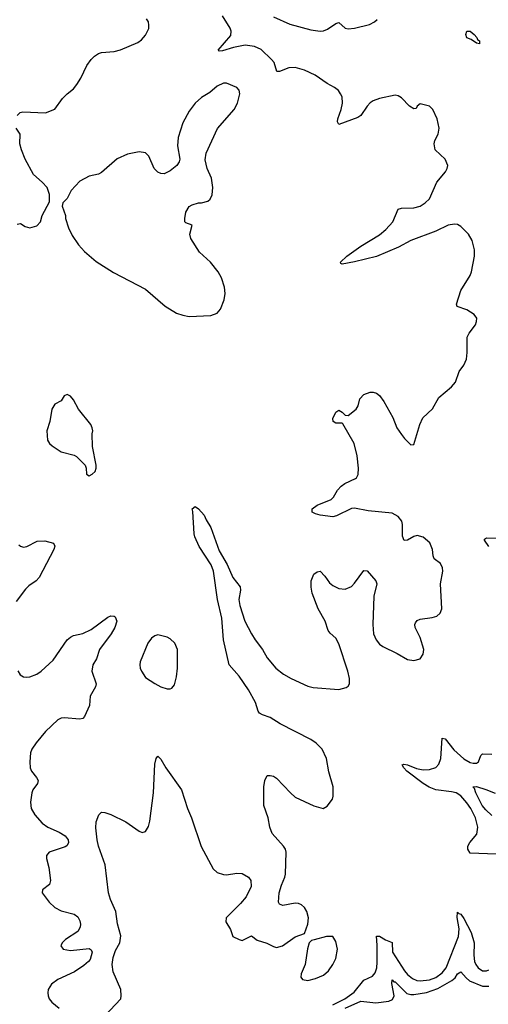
# Model space of a CAD drawing. Header units: inches. Extents: x 1449094 to 1618372, y 389908 to 534307.
# Tile 326 of 494: x 1556585 to 1559586, y 472116 to 478424. Entities that reach past the tile are written whole.
import ezdxf

# ---------------------------------------------------------------- set-up
doc = ezdxf.new("R2010")
doc.units = ezdxf.units.IN
doc.header["$MEASUREMENT"] = 0
doc.layers.add('B5457', color=7, linetype='Continuous')

msp = doc.modelspace()

# ---------------------------------------------------------------- linework, layer by layer
at = {"layer": 'B5457', "color": 5}
for points, elevation in [([(1556569.1, 477810.9), (1556589.1, 477830.9), (1556605.2, 477834.8), (1556750, 477827.7), (1556809.5, 477850.5), (1556860.1, 477919.9), (1556889.4, 477950), (1556930, 477982), (1556951.2, 478008.8), (1556977, 478050), (1557016, 478130), (1557043.7, 478170), (1557063.7, 478190), (1557090, 478208.4), (1557110, 478215.3), (1557190, 478221.3), (1557230, 478230.4), (1557342.5, 478277.5), (1557364.8, 478295.2), (1557390, 478324.7), (1557412.5, 478367.5), (1557413.2, 478390), (1557409.2, 478410), (1557397.2, 478430)], 540), ([(1557130, 472042), (1557232, 472150), (1557236.2, 472170), (1557233.3, 472210), (1557184.1, 472324.1), (1557177.2, 472370), (1557184, 472416), (1557199.5, 472460.5), (1557226, 472510), (1557233.9, 472553.9), (1557211.9, 472631.9), (1557201.1, 472710), (1557166.9, 472786.9), (1557153.5, 472830), (1557133.5, 473010), (1557089.7, 473130), (1557080.4, 473170), (1557073.4, 473246.6), (1557075.5, 473284.5), (1557092, 473330), (1557110, 473346), (1557130, 473345.7), (1557170, 473332.4), (1557264.1, 473284.1), (1557350, 473224.9), (1557370, 473217.3), (1557390, 473224), (1557410, 473256), (1557418, 473290), (1557441.6, 473470), (1557450, 473654), (1557459, 473690), (1557470, 473704.7), (1557490, 473686), (1557521.3, 473630), (1557621.1, 473490), (1557659.3, 473370), (1557686, 473310), (1557747, 473127), (1557823.4, 472983.4), (1557850, 472960.7), (1557890, 472948), (1557910, 472945.5), (1557975.9, 472955.9), (1558010, 472953.4), (1558050, 472930.8), (1558064.9, 472910), (1558066.7, 472870), (1558035.3, 472804.7), (1557999.2, 472760.8), (1557907.7, 472670), (1557905.2, 472645.2), (1557934.4, 472594.4), (1557950.4, 472550.4), (1557990, 472530.4), (1558010, 472525.5), (1558070, 472555.5), (1558106.2, 472526.2), (1558167.8, 472507.8), (1558210, 472485.2), (1558230, 472480.2), (1558269.3, 472490), (1558350, 472548.4), (1558409.5, 472570.5), (1558431.1, 472628.9), (1558434.7, 472670), (1558425.1, 472710), (1558410, 472735.1), (1558390, 472753.6), (1558370, 472762.4), (1558350, 472764.7), (1558270, 472749.5), (1558250, 472757.2), (1558242.9, 472770), (1558246.9, 472830), (1558261.4, 472878.6), (1558283.5, 472930), (1558286.6, 472950), (1558291.3, 473090), (1558287, 473110), (1558274.5, 473130), (1558202.7, 473210), (1558187, 473250), (1558176.2, 473310), (1558149.7, 473390.3), (1558149.7, 473510), (1558155.1, 473550), (1558170, 473581), (1558190, 473582.8), (1558210, 473578), (1558230, 473565.5), (1558318.7, 473470), (1558350, 473442.6), (1558470, 473388.4), (1558529, 473371), (1558555.1, 473384.9), (1558589.1, 473430.9), (1558593.2, 473450), (1558592.3, 473510), (1558565.6, 473605.6), (1558549.7, 473690), (1558522, 473750), (1558483, 473790), (1558450, 473812.9), (1558252.7, 473912.7), (1558190, 473952.8), (1558139.3, 473970), (1558121.8, 473981.8), (1558113.5, 473993.5), (1558094.5, 474050), (1558050, 474129.7), (1557990, 474218.5), (1557927.2, 474290), (1557891.6, 474450), (1557880.2, 474590), (1557852.6, 474710), (1557827.5, 474890), (1557812.3, 474932.3), (1557734, 475050), (1557707, 475110), (1557702, 475130), (1557694, 475274), (1557689.5, 475290.5), (1557710, 475304.7), (1557730.7, 475290.7), (1557766, 475250), (1557779.3, 475219.3), (1557810, 475170.8), (1557861.9, 475021.9), (1557913, 474933), (1557949.5, 474849.5), (1557996.4, 474790), (1557999.5, 474770), (1557989.1, 474710), (1557996.1, 474670), (1558027.9, 474570), (1558070.3, 474490), (1558092.6, 474450), (1558140.9, 474390), (1558170, 474335.5), (1558226.4, 474270), (1558275.5, 474230), (1558323.2, 474203.2), (1558430, 474155.2), (1558465.7, 474145.7), (1558630, 474133.7), (1558675.1, 474144.9), (1558690, 474154.8), (1558698.4, 474170), (1558696.9, 474203.1), (1558686.9, 474250), (1558630, 474424.5), (1558610, 474462), (1558573, 474493), (1558560.4, 474510), (1558542.4, 474570), (1558497.7, 474650), (1558458.7, 474750), (1558451.9, 474788.1), (1558452.3, 474830), (1558470, 474871), (1558490, 474886), (1558510, 474891), (1558539.9, 474859.9), (1558570, 474816), (1558590, 474798.8), (1558630, 474780.7), (1558670, 474776.3), (1558710, 474793.4), (1558730, 474813.4), (1558790, 474894.8), (1558810, 474894), (1558866, 474830), (1558872.7, 474810), (1558853.6, 474730), (1558847.1, 474550), (1558851.4, 474490), (1558868, 474450), (1558890, 474424), (1558910, 474409.1), (1559003.5, 474363.5), (1559070, 474324.9), (1559110, 474319.5), (1559151, 474329), (1559170, 474358.8), (1559174.5, 474390), (1559150, 474467), (1559117.2, 474530), (1559115.1, 474550), (1559119.2, 474560.8), (1559130, 474574.9), (1559150, 474582.7), (1559226.6, 474593.4), (1559256.9, 474603.1), (1559278.7, 474621.3), (1559289.5, 474650), (1559281.1, 474810), (1559294.7, 474890), (1559293.1, 474913.1), (1559279.7, 474939.7), (1559240.7, 474970), (1559233.3, 474990), (1559229.8, 475030), (1559212.5, 475072.5), (1559170, 475108.3), (1559130, 475119.1), (1559110, 475113.7), (1559070, 475089.6), (1559048, 475088), (1559036.2, 475116.2), (1559037.7, 475190), (1559032, 475212), (1559010, 475241.3), (1558970, 475262.3), (1558817.7, 475277.7), (1558730, 475294), (1558710, 475291.8), (1558614.9, 475245.1), (1558590, 475239.7), (1558509.7, 475249.7), (1558478.9, 475258.9), (1558459, 475270), (1558459.3, 475290), (1558490, 475314.4), (1558579.5, 475350), (1558595.3, 475364.7), (1558620.4, 475410), (1558643.9, 475436.1), (1558666.9, 475453.1), (1558735.3, 475484.7), (1558743, 475490), (1558753.5, 475510), (1558755.6, 475550), (1558746, 475630), (1558727.4, 475710), (1558655.7, 475835.7), (1558650, 475839.7), (1558610, 475838.9), (1558592, 475850), (1558589.7, 475870), (1558610, 475910.6), (1558630, 475922.4), (1558650, 475910.5), (1558670, 475890.4), (1558690, 475887.6), (1558741.2, 475930), (1558752, 475950), (1558764.7, 475995.3), (1558790, 476024), (1558830, 476037.3), (1558850, 476037.3), (1558870, 476030.6), (1558890, 476017.3), (1558918, 475978), (1558974.8, 475874.8), (1559001.3, 475810), (1559030, 475767.3), (1559050, 475740.7), (1559090, 475701), (1559110, 475702), (1559147.6, 475830), (1559167, 475873), (1559228.4, 475931.6), (1559270, 476003.8), (1559350, 476072.2), (1559377.1, 476102.9), (1559400.4, 476170), (1559429.7, 476210), (1559446.3, 476250), (1559451.5, 476291.5), (1559451.8, 476390), (1559463.5, 476416.5), (1559504.2, 476470), (1559511.3, 476490), (1559512.4, 476512.4), (1559496.6, 476536.6), (1559450, 476564.5), (1559387.3, 476587.3), (1559382.7, 476602.7), (1559409.6, 476690.3), (1559470, 476786), (1559479.5, 476810), (1559498.4, 476910), (1559498.9, 476950), (1559482.6, 477010), (1559459.2, 477050), (1559410, 477098.7), (1559390, 477112), (1559370, 477115.4), (1559330, 477107.8), (1559251.4, 477068.6), (1559090.4, 477010), (1559012.2, 476967.8), (1558870, 476907.4), (1558730, 476873.3), (1558650, 476859), (1558642.7, 476862.7), (1558639, 476870), (1558679.5, 476910), (1558770, 476972.7), (1558890, 477046.3), (1558930, 477080.3), (1558974.7, 477130), (1559010, 477210.6), (1559030, 477217.6), (1559110, 477219.5), (1559150, 477228.9), (1559182.9, 477250), (1559210, 477277.1), (1559255.8, 477384.2), (1559312.3, 477450), (1559323.7, 477470), (1559326.6, 477490), (1559309.3, 477530), (1559246.6, 477590), (1559239.3, 477630), (1559244.5, 477650), (1559265.1, 477690), (1559271.8, 477730), (1559258.4, 477790), (1559232, 477850), (1559209.2, 477870), (1559150, 477884.5), (1559130.7, 477870), (1559124.7, 477855.3), (1559110, 477853.2), (1559080.9, 477870), (1559030, 477923.7), (1559010, 477937), (1558990, 477940.7), (1558890, 477920.5), (1558850, 477905.6), (1558830, 477891.8), (1558810.4, 477870), (1558770, 477809.6), (1558750, 477797.4), (1558630, 477753.2), (1558620.7, 477770), (1558623.5, 477790), (1558644.4, 477850), (1558652.6, 477890), (1558649.7, 477929.7), (1558640.5, 477950), (1558626, 477970), (1558602.4, 477990), (1558555.2, 478015.2), (1558476.8, 478070), (1558410, 478101.1), (1558350, 478117.2), (1558310, 478116.8), (1558250, 478092.4), (1558231.7, 478091.7), (1558214.2, 478150), (1558198.6, 478170), (1558132.7, 478232.7), (1558090, 478252.4), (1558030, 478260.2), (1557953.6, 478246.4), (1557884, 478224), (1557863.3, 478223.3), (1557856, 478230), (1557937.4, 478322.6), (1557938.8, 478350), (1557933.5, 478370), (1557883.1, 478450)], 520), ([(1558210, 478442.9), (1558315.8, 478395.8), (1558450, 478358.6), (1558508.7, 478351.3), (1558530, 478353.4), (1558557.1, 478362.9), (1558610, 478400.3), (1558630, 478406.4), (1558670.2, 478370.2), (1558690, 478366.5), (1558730, 478370.2), (1558825.4, 478394.6), (1558857, 478410), (1558875.2, 478424.8)], 520), ([(1556570, 477114), (1556590, 477118), (1556619.8, 477099.8), (1556650, 477091), (1556695.5, 477104.5), (1556719, 477130), (1556729, 477170), (1556776.4, 477256.4), (1556776.4, 477303.6), (1556762, 477350), (1556730, 477384), (1556672.9, 477432.9), (1556621.2, 477530), (1556596, 477590), (1556586, 477630), (1556588.7, 477690), (1556562, 477730)], 540), ([(1556579.8, 475059.8), (1556590.6, 475050.6), (1556610, 475044.9), (1556630, 475048.2), (1556697.2, 475082.8), (1556746.2, 475086.2), (1556801, 475070), (1556810.5, 475050.5), (1556804.9, 475030), (1556710.2, 474849.8), (1556690.2, 474829.8), (1556642.9, 474797.1), (1556623.4, 474776.6), (1556562.5, 474697.5)], 520), ([(1559589.4, 475050), (1559561.4, 475090), (1559562.9, 475097.1), (1559575.2, 475104.8), (1559650, 475101.7)], 480), ([(1556573, 474253), (1556587.6, 474227.6), (1556610, 474214.9), (1556630, 474212.4), (1556650, 474214), (1556696, 474230), (1556723.7, 474250), (1556799.5, 474320.5), (1556889.6, 474450), (1556910, 474468), (1556930, 474478.4), (1556990, 474492), (1557043, 474517), (1557150, 474595.5), (1557170, 474604), (1557190, 474602.8), (1557197.5, 474597.5), (1557207.7, 474570), (1557194, 474530), (1557170.2, 474490), (1557096.3, 474390), (1557077.8, 474330), (1557053.8, 474290), (1557047.4, 474250), (1557074.6, 474170), (1557071.8, 474150), (1557037, 474090), (1557032.2, 474030), (1556999.6, 473960.4), (1556990, 473947.6), (1556970, 473943), (1556870, 473951.5), (1556850, 473949.6), (1556830, 473938.4), (1556750, 473862.9), (1556690, 473791.6), (1556662.6, 473750), (1556653.8, 473726.2), (1556649.2, 473670), (1556653, 473630), (1556661.1, 473610), (1556693.8, 473570), (1556703.2, 473550), (1556699.3, 473530), (1556669.2, 473490), (1556662.2, 473470), (1556654.4, 473410), (1556659.2, 473370), (1556681.2, 473330), (1556730, 473276.2), (1556766.3, 473250), (1556838.1, 473218.1), (1556875.8, 473195.8), (1556896.5, 473170), (1556898.3, 473150), (1556888.1, 473131.9), (1556875.9, 473124.1), (1556774, 473090), (1556758, 473070), (1556756.4, 473050), (1556772.3, 472992.3), (1556783.6, 472910), (1556776.5, 472883.5), (1556730.7, 472850), (1556728.4, 472830), (1556773.4, 472770), (1556810, 472736.5), (1556850, 472714.7), (1556934.3, 472694.3), (1556956.7, 472676.7), (1556970.2, 472650.2), (1556974.4, 472630), (1556972.6, 472610), (1556957.6, 472582.4), (1556877.6, 472530), (1556857, 472510), (1556848.9, 472490), (1556863.1, 472470), (1556910, 472460.6), (1557030, 472472.4), (1557043.8, 472463.8), (1557048.4, 472450), (1557036.2, 472403.8), (1557027, 472390), (1556996.3, 472363.7), (1556937.2, 472322.8), (1556830, 472275.1), (1556790, 472245.6), (1556767.4, 472210), (1556765.3, 472190), (1556766.7, 472170), (1556774.4, 472150), (1556790.4, 472130), (1556838.4, 472090)], 520), ([(1559750, 473073.8), (1559470, 473084.6), (1559454.5, 473110), (1559456.1, 473130), (1559468.5, 473151.5), (1559514, 473206), (1559518.9, 473250), (1559504.9, 473310), (1559474.5, 473370), (1559450, 473407.3), (1559410, 473450.6), (1559380.5, 473470), (1559350, 473477.7), (1559250, 473489.9), (1559207, 473506.9), (1559169.2, 473530), (1559064.8, 473610), (1559044.5, 473630), (1559035.1, 473650), (1559045.7, 473654.3), (1559069.8, 473650.2), (1559126.8, 473626.8), (1559170, 473617.9), (1559210, 473620.4), (1559250, 473634), (1559270, 473654.9), (1559282.7, 473690), (1559290, 473820.7), (1559310, 473815.8), (1559366.6, 473746.5), (1559430, 473687.9), (1559470, 473665.8), (1559490, 473661.3), (1559510, 473661.7), (1559524.5, 473670), (1559537.6, 473710), (1559550, 473720.3), (1559610, 473717.5)], 480), ([(1559610, 473325), (1559570, 473362.7), (1559548.2, 473390), (1559506.5, 473470), (1559498.2, 473498.2), (1559488.4, 473510), (1559510, 473511.1), (1559570, 473492.7), (1559630, 473467.9)], 460), ([(1558590, 472113.1), (1558667.5, 472150), (1558727.1, 472192.9), (1558790, 472270.1), (1558844.4, 472295.6), (1558862.5, 472317.5), (1558871.5, 472348.5), (1558874.7, 472385.3), (1558875, 472495), (1558870, 472552.2), (1558890, 472552.6), (1558927.9, 472527.9), (1558971.5, 472511.5), (1558973.6, 472450), (1559050, 472331.3), (1559070, 472307.5), (1559101.2, 472281.2), (1559128.2, 472268.2), (1559150, 472265.1), (1559210, 472273.1), (1559250, 472288.3), (1559290, 472316.4), (1559316.3, 472350), (1559394.9, 472550), (1559399, 472599), (1559387.8, 472672.2), (1559390, 472706.8), (1559397.6, 472697.6), (1559410, 472694.3), (1559430, 472665.5), (1559476, 472576), (1559495.1, 472510), (1559493.8, 472430), (1559497.8, 472390), (1559506.5, 472370), (1559522.4, 472350), (1559550, 472331.3), (1559575.1, 472330), (1559590, 472336.1)], 480), ([(1558670, 472090.3), (1558770, 472135.1), (1558865.5, 472125.5), (1558950, 472135.8), (1558972.6, 472147.3), (1558983.1, 472170), (1558967.6, 472250), (1558970, 472273.4), (1558980.8, 472260.8), (1558990, 472259), (1559010, 472241.3), (1559065.7, 472185.7), (1559090, 472178.5), (1559110, 472178.4), (1559190, 472191.1), (1559262.4, 472217.6), (1559352.6, 472267.4), (1559373.7, 472286.3), (1559390, 472310.3), (1559410, 472324.4), (1559444.9, 472284.9), (1559467.1, 472267.1), (1559550, 472233), (1559590, 472232.7)], 460)]:
    msp.add_lwpolyline(points, dxfattribs=dict(at, elevation=elevation))
for points, elevation in [([(1559530, 478269), (1559510, 478274), (1559477.2, 478297.2), (1559450, 478309.3), (1559441.6, 478330), (1559449.7, 478350.2), (1559470, 478351.6), (1559495.8, 478330), (1559514, 478310), (1559518, 478298), (1559530.3, 478290)], 480), ([(1557910, 478018), (1557890, 478018), (1557850, 477998), (1557802, 477958), (1557750, 477926), (1557710, 477889.3), (1557670, 477839.3), (1557630, 477764), (1557600.4, 477670), (1557595.9, 477615.9), (1557610.8, 477530), (1557607.1, 477512.9), (1557591.3, 477490), (1557550, 477456), (1557510, 477436), (1557490, 477438), (1557470, 477446.6), (1557446.6, 477470), (1557411.8, 477550), (1557390, 477571.6), (1557350, 477578), (1557276.2, 477563.8), (1557210, 477532.3), (1557110, 477444.5), (1557090, 477434.5), (1557030, 477422.9), (1556970.4, 477389.7), (1556916, 477330), (1556890, 477278), (1556862, 477250), (1556858, 477230), (1556878.8, 477170), (1556878.8, 477150), (1556897.3, 477090), (1556922, 477042), (1556962.8, 476982.8), (1556999.9, 476939.9), (1557076.1, 476876.1), (1557185.5, 476805.5), (1557390, 476698), (1557516.3, 476590), (1557590, 476544.9), (1557630, 476530.3), (1557670, 476522), (1557810, 476528.2), (1557850, 476544.9), (1557871.2, 476568.8), (1557895.6, 476630), (1557901.3, 476670), (1557896.9, 476710), (1557878.7, 476770), (1557856.3, 476810), (1557806.6, 476870), (1557735.9, 476935.9), (1557682.3, 477022.3), (1557674.5, 477050), (1557688.9, 477108.9), (1557650, 477122.7), (1557643.7, 477130), (1557642.9, 477150), (1557650, 477191.3), (1557671.7, 477228.3), (1557690, 477239.1), (1557729.5, 477250.5), (1557750, 477250.7), (1557790, 477261), (1557805.6, 477274.4), (1557818.6, 477301.4), (1557821.2, 477350), (1557813.2, 477410), (1557785.2, 477470), (1557773.6, 477526.4), (1557779.3, 477570), (1557851.9, 477728.1), (1557958, 477850), (1557979.3, 477890), (1557995.1, 477950), (1557991.9, 477971.9), (1557975.3, 477990)], 540), ([(1556890, 476024), (1556870, 476015.3), (1556850, 475982), (1556810, 475962), (1556790.8, 475930), (1556779.1, 475850), (1556759.1, 475790), (1556764, 475730), (1556776, 475710), (1556793.2, 475693.2), (1556850, 475654.8), (1556933.7, 475633.7), (1556950, 475624.7), (1557004.7, 475570), (1557012, 475550), (1557012.7, 475512.7), (1557030, 475502), (1557050, 475512), (1557068, 475530), (1557074, 475550), (1557074, 475570), (1557052, 475690), (1557049.3, 475770.7), (1557053.2, 475790), (1557049, 475810), (1557041.2, 475830), (1556960.9, 475930), (1556930, 475989), (1556910, 476013.2)], 540), ([(1557470, 474484), (1557450, 474477.2), (1557430, 474461.2), (1557404.9, 474430), (1557357.3, 474310), (1557354, 474290), (1557357.3, 474270), (1557364.9, 474250), (1557391, 474210), (1557450, 474170.8), (1557490, 474150.8), (1557530, 474138), (1557550, 474138), (1557559, 474141), (1557577.2, 474162.8), (1557590, 474214), (1557595.6, 474270), (1557595.6, 474390), (1557578, 474430), (1557550, 474457.2), (1557530, 474469)], 540), ([(1558550, 472549.6), (1558470.4, 472529.6), (1558455.2, 472524.8), (1558438.8, 472510), (1558428.7, 472471.3), (1558413.4, 472370), (1558388.7, 472310), (1558386, 472290), (1558395.5, 472275.5), (1558430, 472269), (1558479.7, 472280.3), (1558530, 472301.6), (1558562, 472330), (1558591.1, 472370), (1558610.9, 472410), (1558620.4, 472470), (1558610, 472519), (1558590, 472549.2)], 520)]:
    msp.add_lwpolyline(points, close=True, dxfattribs=dict(at, elevation=elevation))

doc.saveas('drawing.dxf')
